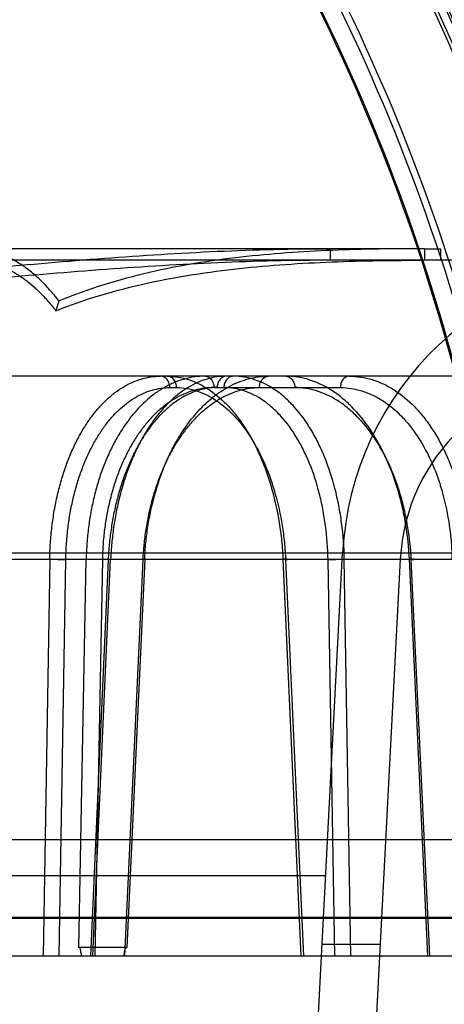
# Model space of a CAD drawing. Header units: millimetres. Extents: x 0 to 297, y 0 to 210.
# Tile 441 of 455: x 242.951 to 243.039, y 160.5693 to 160.7731. Entities that reach past the tile are written whole.
import ezdxf

# ---------------------------------------------------------------- set-up
doc = ezdxf.new("R2010")
doc.units = ezdxf.units.MM
doc.header["$LTSCALE"] = 16.335
doc.layers.get('0').update_dxf_attribs({"linetype": 'CONTINUOUS'})
for name, color, linetype in [('AXES_REF', 7, 'CONTINUOUS'), ('INTFCLR_1', 7, 'CONTINUOUS'), ('INTFCLR_144815', 7, 'CONTINUOUS'), ('INTFCLR_72935', 7, 'CONTINUOUS')]:
    doc.layers.add(name, color=color, linetype=linetype)

msp = doc.modelspace()

# ---------------------------------------------------------------- linework, layer by layer
at = {"color": 7, "linetype": 'Continuous'}
for radius in [7.756662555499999, 7.756, 7.706331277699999]:
    msp.add_circle((241.4302422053, 154.539298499), radius, dxfattribs=at)
msp.add_arc((241.4302422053, 154.539298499), 7.68, 278.2771290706, 261.7228709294, dxfattribs=at)
at = {"layer": 'AXES_REF', "color": 9, "linetype": 'Continuous'}
msp.add_arc((241.4302422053, 154.539298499), 7.075609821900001, 94.4118118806, 85.5881881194, dxfattribs=at)
at = {"layer": 'INTFCLR_1', "color": 6, "linetype": 'Continuous'}
for radius, start, end in [(0.4839066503, 16.9630954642, 50.66033312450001), (0.4824960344, 16.9630954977, 50.6004938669), (0.4664960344, 16.9630953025, 44.8084638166), (0.4657961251, 16.9630954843, 44.741095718), (0.4794897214, 10.8985890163, 42.7086480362), (0.4297325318, 13.9313766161, 41.16544924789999), (0.4304324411, 13.9313763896, 41.16544924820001), (0.4123219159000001, 13.9313763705, 41.1654492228), (0.4137325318, 13.9313761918, 41.1654492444)]:
    msp.add_arc((242.6464658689, 160.595298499), radius, start, end, dxfattribs=at)
at = {"layer": 'INTFCLR_1', "color": 9, "linetype": 'Continuous'}
for centre, radius, start, end in [((242.6464658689, 160.5952984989), 0.4834862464, 4.2349584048, 43.61014177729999), ((242.646465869, 160.595298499), 0.4398374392, 13.9313763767, 41.1654492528), ((242.6464658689, 160.595298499), 0.4358380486, 13.931376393, 41.1654492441), ((242.646465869, 160.595298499), 0.4321268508, 13.9313770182, 41.165449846), ((242.6464658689, 160.595298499), 0.4325542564, 13.9313763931, 41.1654492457), ((242.646465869, 160.595298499), 0.4083798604, 13.9313770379, 41.16544983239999), ((242.646465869, 160.595298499), 0.408648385, 13.9313763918, 41.1654492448)]:
    msp.add_arc(centre, radius, start, end, dxfattribs=at)
at = {"layer": 'INTFCLR_144815', "color": 9, "linetype": 'Continuous'}
for p, q in [((243.0348769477, 160.7256984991), (242.6464658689, 160.7256984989)), ((243.0153813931, 160.723298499), (243.0153813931, 160.725698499)), ((243.0348769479, 160.725698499), (243.0348769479, 160.723298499)), ((243.1906109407, 160.723298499), (242.9363577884, 160.7232984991)), ((243.1612690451, 160.699298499), (242.2167038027, 160.6992984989)), ((242.9821091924, 160.6969403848), (242.9835045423, 160.6969403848)), ((242.9912606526, 160.6969403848), (243.0174159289, 160.6969403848)), ((243.2496583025, 160.6626480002), (242.1176217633, 160.6626480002)), ((242.1871971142, 160.6613919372), (243.196561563, 160.6613919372)), ((242.9572230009, 160.6613919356), (242.9558593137, 160.5792985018)), ((242.9591876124, 160.5792985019), (242.9605449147, 160.6613082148)), ((242.9632193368, 160.5810437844), (242.9647723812, 160.6613919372)), ((242.969333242, 160.6613082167), (242.9656597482, 160.579298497)), ((242.9661656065, 160.5792984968), (242.969837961, 160.6613919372)), ((242.9681172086, 160.6613082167), (242.9665370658, 160.5792984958)), ((242.9727542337, 160.5792985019), (242.9765593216, 160.6613082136)), ((242.976887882, 160.6613919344), (242.9731646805, 160.5810437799)), ((243.0055279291, 160.6613919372), (243.0092305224, 160.5792985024)), ((243.0060851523, 160.6613082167), (243.0097793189, 160.579298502)), ((243.0148734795, 160.6613082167), (243.0182479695, 160.6613919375)), ((243.0162514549, 160.5792985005), (243.0148734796, 160.6613082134)), ((243.0196227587, 160.579298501), (243.0182479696, 160.6613919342)), ((243.0355689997, 160.5792984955), (243.03173164, 160.6613919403)), ((243.0359432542, 160.579298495), (243.0321142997, 160.6613082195)), ((243.0143930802, 160.5958568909), (242.2785386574, 160.5958568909)), ((243.3207737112, 160.5872286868), (242.9188799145, 160.5872286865)), ((243.3447718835, 160.5870192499), (242.9285614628, 160.5870192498)), ((242.0183435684, 160.5792984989), (243.3127740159, 160.5792984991))]:
    msp.add_line(p, q, dxfattribs=at)
at = {"layer": 'INTFCLR_144815', "color": 6, "linetype": 'Continuous'}
for p, q in [((243.0348769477, 160.7256984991), (243.0382013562, 160.725698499)), ((243.0382013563, 160.725698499), (243.0382013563, 160.723298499)), ((242.9591225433, 160.7148741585), (242.9584658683, 160.7128653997)), ((242.9572230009, 160.6613919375), (242.9605449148, 160.6613082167)), ((242.9681172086, 160.6613082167), (242.9647723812, 160.6613919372)), ((242.9768878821, 160.6613919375), (242.9760659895, 160.6613749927)), ((242.9904658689, 160.1392984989), (243.0178934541, 160.6626480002)), ((243.0298440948, 160.6613919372), (243.0024657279, 160.1389815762)), ((243.0980965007, 160.6032984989), (242.2532844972, 160.603298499)), ((243.0136527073, 160.5817297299), (243.0256691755, 160.5817297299)), ((242.9731647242, 160.5810437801), (242.9632193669, 160.5810437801))]:
    msp.add_line(p, q, dxfattribs=at)
for centre, radius, start, end in [((243.0818057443, 160.659298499), 0.064, 89.9999999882, 176.9999999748), ((243.0697892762, 160.659298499), 0.04, 90.0000000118, 176.9999999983)]:
    msp.add_arc(centre, radius, start, end, dxfattribs=at)
for points, knots in [([(242.9219589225, 160.7194823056), (242.9297136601, 160.7202466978), (242.9452320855, 160.7217804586), (242.9685452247, 160.7238130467), (242.9919322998, 160.7252957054), (243.0075575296, 160.725698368), (243.0153813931, 160.725698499)], [0, 0, 0, 0, 0.2495910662, 0.4994364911, 0.7495091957, 1, 1, 1, 1]), ([(242.9591225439, 160.7148741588), (242.9585099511, 160.7156751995), (242.9572626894, 160.7171951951), (242.9552676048, 160.719267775), (242.9532068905, 160.7210656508), (242.9510889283, 160.7225831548), (242.9489213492, 160.7238121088), (242.9474233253, 160.7244437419), (242.9466725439, 160.7247062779)], [0, 0, 0, 0, 0.1881234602, 0.3664007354, 0.5360715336, 0.6975879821, 0.8516252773, 1, 1, 1, 1]), ([(243.0348769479, 160.725698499), (243.0285254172, 160.7256907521), (243.0158109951, 160.7255248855), (242.9967509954, 160.7242078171), (242.9776342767, 160.7211702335), (242.9652218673, 160.717389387), (242.9591225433, 160.7148741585)], [0, 0, 0, 0, 0.2476832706, 0.4951751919, 0.7442422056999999, 1, 1, 1, 1]), ([(243.0153813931, 160.723298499), (243.0076201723, 160.7232981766), (242.9921067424, 160.7229094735), (242.9688661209, 160.7214797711), (242.9456591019, 160.7195205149), (242.9301980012, 160.7180430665), (242.9224658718, 160.7173069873)], [0, 0, 0, 0, 0.2498861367, 0.499769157, 0.7498206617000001, 1, 1, 1, 1]), ([(242.946465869, 160.7223421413), (242.9471902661, 160.7220888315), (242.9486352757, 160.7214794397), (242.9507256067, 160.7202938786), (242.9527672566, 160.7188305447), (242.9547530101, 160.7170975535), (242.9566747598, 160.7151007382), (242.9578760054, 160.7136367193), (242.9584658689, 160.7128654)], [0, 0, 0, 0, 0.1485290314, 0.3026555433, 0.4642103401, 0.6338679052, 0.8120636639, 1, 1, 1, 1]), ([(242.9584658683, 160.7128653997), (242.9646330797, 160.7152927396), (242.9771691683, 160.7189401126), (242.9964380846, 160.7218616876), (243.0156556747, 160.723130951), (243.028474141, 160.7232911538), (243.0348769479, 160.723298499)], [0, 0, 0, 0, 0.2551578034, 0.5043551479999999, 0.7521427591, 1, 1, 1, 1]), ([(242.9572229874, 160.6613919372), (242.9572426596, 160.6625223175), (242.9573386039, 160.6647824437), (242.9576535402, 160.6681511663), (242.9581398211, 160.6714719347), (242.9587912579, 160.6746949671), (242.9595983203, 160.6777842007), (242.9605506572, 160.6807189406), (242.9616446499, 160.6834960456), (242.9628755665, 160.6861031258), (242.9642310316, 160.6885139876), (242.9656989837, 160.6907104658), (242.9672688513, 160.6926810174), (242.9689352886, 160.6944192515), (242.9706850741, 160.6959098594), (242.9725011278, 160.6971390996), (242.9743636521, 160.6980978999), (242.9762646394, 160.6987864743), (242.9782022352, 160.6992046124), (242.9795129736, 160.699298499), (242.9801678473, 160.699298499)], [0, 0, 0, 0, 0.0700699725, 0.1401357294, 0.2096107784, 0.2779828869, 0.3438305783, 0.4073959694, 0.4690980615, 0.5287008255, 0.5859448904, 0.6403606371, 0.6922650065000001, 0.7418979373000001, 0.7893762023, 0.8344645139, 0.8775150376, 0.9188803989, 0.9594118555, 1, 1, 1, 1]), ([(242.9893957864, 160.699298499), (242.9886828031, 160.699298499), (242.9872424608, 160.6992006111), (242.9850994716, 160.6987587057), (242.9829829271, 160.6980205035), (242.9809258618, 160.6969965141), (242.9789504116, 160.6957034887), (242.9770670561, 160.6941564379), (242.9752792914, 160.6923619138), (242.9735967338, 160.6903299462), (242.9720370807, 160.6880836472), (242.9706104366, 160.685642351), (242.9693232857, 160.6830223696), (242.9681801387, 160.6802340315), (242.9671918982, 160.6773037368), (242.966366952, 160.6742617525), (242.9657103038, 160.6711409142), (242.9652204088, 160.6679527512), (242.964896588, 160.6646976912), (242.964794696, 160.662501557), (242.9647723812, 160.6613919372)], [0, 0, 0, 0, 0.0431874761, 0.08713207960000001, 0.1321593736, 0.1785828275, 0.2259719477, 0.2748702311, 0.3259539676, 0.3791729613, 0.4344645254, 0.4914176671, 0.5502883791, 0.6111389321, 0.6738277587, 0.7374862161, 0.8019459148, 0.8669041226, 0.9327735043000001, 1, 1, 1, 1]), ([(242.99384522, 160.699298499), (242.9931760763, 160.699298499), (242.9918203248, 160.6991997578), (242.989801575, 160.6987565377), (242.9878018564, 160.6980173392), (242.9858514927, 160.6969928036), (242.983970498, 160.6956997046), (242.9821687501, 160.6941525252), (242.9804503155, 160.6923579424), (242.9788245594, 160.6903260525), (242.9773083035, 160.6880797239), (242.975911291, 160.6856384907), (242.9746403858, 160.6830184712), (242.9735002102, 160.6802299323), (242.9725017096, 160.6772994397), (242.9716530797, 160.6742575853), (242.970959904, 160.6711380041), (242.9704215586, 160.6679518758), (242.9700371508, 160.6646986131), (242.9698867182, 160.6625023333), (242.969837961, 160.6613919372)], [0, 0, 0, 0, 0.0411067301, 0.0831661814, 0.1265690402, 0.1716805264, 0.2181575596, 0.2664977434, 0.3173216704, 0.3705744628, 0.4261667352, 0.4836460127, 0.5432196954, 0.604927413, 0.6686008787, 0.7333013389, 0.7988331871, 0.864827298, 0.9317205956, 1, 1, 1, 1]), ([(242.976887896, 160.6613919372), (242.9769394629, 160.6625235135), (242.9771031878, 160.6647860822), (242.9775316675, 160.6681549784), (242.9781430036, 160.671474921), (242.9789293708, 160.6746972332), (242.979878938, 160.6777869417), (242.9809809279, 160.6807239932), (242.9822314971, 160.6835036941), (242.9836248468, 160.6861126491), (242.9851462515, 160.6885241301), (242.9867820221, 160.6907205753), (242.9885210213, 160.6926906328), (242.9903573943, 160.694427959), (242.9922760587, 160.6959170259), (242.9942576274, 160.6971443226), (242.9962800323, 160.6981008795), (242.9983351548, 160.6987873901), (243.0004219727, 160.6992044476), (243.0018304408, 160.699298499), (243.0025343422, 160.699298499)], [0, 0, 0, 0, 0.0680187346, 0.1361392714, 0.2038252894, 0.2706156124, 0.3351967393, 0.397803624, 0.4588624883, 0.5180930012, 0.5752619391, 0.6299159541, 0.6823660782, 0.7328580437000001, 0.7814916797, 0.8279517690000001, 0.8725425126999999, 0.9155298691, 0.9577325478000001, 1, 1, 1, 1]), ([(242.969333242, 160.6613082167), (242.9691885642, 160.6613210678), (242.9684540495, 160.6614477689), (242.9695267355, 160.6613984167), (242.969837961, 160.6613919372)], [0, 0, 0, 0, 0.3181480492, 1, 1, 1, 1]), ([(242.963851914, 160.579298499), (242.9638053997, 160.5795450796), (242.9636479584, 160.580057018), (242.9635911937, 160.5810437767), (242.9632193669, 160.5810437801)], [0, 0, 0, 0, 0.4029335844, 1, 1, 1, 1]), ([(242.9725820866, 160.579298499), (242.972624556, 160.5795581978), (242.9727676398, 160.5800619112), (242.9728103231, 160.5810437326), (242.9731647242, 160.5810437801)], [0, 0, 0, 0, 0.4261171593, 1, 1, 1, 1])]:
    msp.add_open_spline(points, degree=3, knots=knots, dxfattribs=at)
at = {"layer": 'INTFCLR_144815', "color": 9, "linetype": 'Continuous'}
for points, knots in [([(242.9821091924, 160.6969403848), (242.9821057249, 160.697185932), (242.9820215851, 160.6977735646), (242.9815532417, 160.6987947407), (242.98068597, 160.699298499), (242.9801678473, 160.699298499)], [0, 0, 0, 0, 0.222270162, 0.5310405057, 1, 1, 1, 1]), ([(242.9815631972, 160.699298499), (242.9830607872, 160.699298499), (242.9853575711, 160.6989131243), (242.9878455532, 160.6978849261), (242.9892603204, 160.6971226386), (242.9914476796, 160.6957477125), (242.9938198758, 160.6936499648), (242.9958863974, 160.6911838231), (242.9970434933, 160.6895934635), (242.9987833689, 160.6869649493), (243.0002705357, 160.6840910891), (243.0015285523, 160.6810525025), (243.0023429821, 160.6788765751), (243.0036143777, 160.6748817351), (243.0045171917, 160.6707269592), (243.0050450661, 160.6670708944), (243.0053346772, 160.6645577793), (243.0054717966, 160.6626604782), (243.0055279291, 160.6613919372)], [0, 0, 0, 0, 0.0921205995, 0.1402279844, 0.1652391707, 0.1908878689, 0.29907158, 0.3579245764, 0.3886717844, 0.4199967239, 0.5517927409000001, 0.5866770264, 0.6223092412, 0.6946708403, 0.8444081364, 0.8830678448, 0.9218924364, 1, 1, 1, 1]), ([(242.9835045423, 160.6969403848), (242.9835003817, 160.697235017), (242.9834027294, 160.6978351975), (242.9829852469, 160.6986269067), (242.9823328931, 160.6991713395), (242.9818054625, 160.699298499), (242.9815631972, 160.699298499)], [0, 0, 0, 0, 0.2633875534, 0.5341311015, 0.7834477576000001, 1, 1, 1, 1]), ([(242.9893957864, 160.699298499), (242.9896826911, 160.699298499), (242.9902958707, 160.6991028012), (242.9908769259, 160.6984482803), (242.9911891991, 160.6976910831), (242.9912571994, 160.6971949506), (242.9912606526, 160.6969403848)], [0, 0, 0, 0, 0.2610990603, 0.5502597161, 0.7683097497, 1, 1, 1, 1]), ([(242.9938452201, 160.699298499), (242.9935475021, 160.699298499), (242.9929164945, 160.699107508), (242.9923059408, 160.698453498), (242.9919787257, 160.6976930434), (242.9919074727, 160.6971951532), (242.991903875, 160.6969403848)], [0, 0, 0, 0, 0.266393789, 0.5562745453, 0.7720140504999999, 1, 1, 1, 1]), ([(242.99524057, 160.699298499), (242.9949983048, 160.699298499), (242.9944708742, 160.6991713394), (242.9938185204, 160.6986269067), (242.993401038, 160.6978351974), (242.9933033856, 160.697235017), (242.9932992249, 160.6969403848)], [0, 0, 0, 0, 0.2165522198, 0.465868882, 0.7366124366, 1, 1, 1, 1]), ([(243.01824798, 160.6613919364), (243.0182039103, 160.6638947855), (243.0179323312, 160.6676233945), (243.0172415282, 160.6719050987), (243.0167451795, 160.6742871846), (243.015925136, 160.677689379), (243.0146936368, 160.6814925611), (243.0130873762, 160.6850636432), (243.0120960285, 160.686957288), (243.0106084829, 160.6895344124), (243.0088954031, 160.6919044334), (243.0069425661, 160.6939550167), (243.0056646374, 160.6951548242), (243.0034017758, 160.6969393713), (243.0008582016, 160.698252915), (242.9986040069, 160.6989021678), (242.9971217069, 160.6992059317), (242.995990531, 160.6992984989), (242.99524057, 160.699298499)], [0, 0, 0, 0, 0.1551001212, 0.2309788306, 0.2686075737, 0.3058323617, 0.447819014, 0.5153601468, 0.5482489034, 0.5802044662, 0.6997574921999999, 0.7279961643, 0.7556042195, 0.8082937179, 0.906320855, 0.9300781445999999, 0.9535325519, 1, 1, 1, 1]), ([(243.000669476, 160.6969403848), (243.0006728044, 160.6971857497), (243.0007536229, 160.6977705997), (243.0011927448, 160.6987800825), (243.0020322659, 160.699298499), (243.0025343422, 160.699298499)], [0, 0, 0, 0, 0.2259634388, 0.5376664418, 1, 1, 1, 1]), ([(243.0317316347, 160.6613919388), (243.0316164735, 160.6638997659), (243.0312236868, 160.6676344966), (243.0303708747, 160.6719084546), (243.0297765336, 160.6742888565), (243.0288054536, 160.6777010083), (243.0273812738, 160.6815097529), (243.0255743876, 160.6850683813), (243.0244655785, 160.6869594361), (243.0227989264, 160.689548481), (243.0209011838, 160.6919173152), (243.018770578, 160.6939567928), (243.0173705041, 160.6951583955), (243.0148933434, 160.6969492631), (243.0121491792, 160.6982548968), (243.0097308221, 160.6989022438), (243.0081402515, 160.6992057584), (243.0069300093, 160.699298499), (243.0061276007, 160.699298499)], [0, 0, 0, 0, 0.150927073, 0.2250456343, 0.2618864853, 0.2983944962, 0.4383280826, 0.5053588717, 0.53813187, 0.5700682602, 0.6904940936, 0.7191856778, 0.7473372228, 0.8013450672, 0.9027166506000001, 0.927389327, 0.9517599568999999, 1, 1, 1, 1]), ([(243.0061276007, 160.699298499), (243.0066200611, 160.699298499), (243.0074146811, 160.6988194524), (243.0078914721, 160.6978322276), (243.0079884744, 160.697234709), (243.007992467, 160.6969403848)], [0, 0, 0, 0, 0.4530386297, 0.7292116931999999, 1, 1, 1, 1]), ([(243.0192807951, 160.699298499), (243.0187883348, 160.699298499), (243.0179937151, 160.6988194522), (243.0175169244, 160.6978322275), (243.0174199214, 160.697234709), (243.0174159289, 160.6969403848)], [0, 0, 0, 0, 0.4530385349, 0.7292116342, 1, 1, 1, 1]), ([(243.0192807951, 160.699298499), (243.0208785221, 160.6992984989), (243.0233174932, 160.6989205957), (243.0259767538, 160.6978880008), (243.0274776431, 160.6971241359), (243.0297714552, 160.6957592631), (243.0322614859, 160.6936676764), (243.0344250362, 160.6911878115), (243.0356254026, 160.6895949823), (243.0374155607, 160.686974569), (243.0389368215, 160.6840983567), (243.0402067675, 160.6810532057), (243.0410210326, 160.6788779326), (243.0422754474, 160.6748846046), (243.0431325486, 160.6707266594), (243.0435995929, 160.6670705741), (243.0438420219, 160.6645568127), (243.0439376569, 160.6626597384), (243.0439633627, 160.6613919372)], [0, 0, 0, 0, 0.0967659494, 0.1466539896, 0.1724019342, 0.1986761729, 0.308236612, 0.3671749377, 0.3978274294, 0.4289742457, 0.5593456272, 0.5937296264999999, 0.6288132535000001, 0.6999763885, 0.8470702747, 0.8850494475, 0.9232001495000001, 1, 1, 1, 1]), ([(242.9605449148, 160.6613082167), (242.9605623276, 160.6623607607), (242.9606487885, 160.664457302), (242.960934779, 160.6675746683), (242.9613751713, 160.6706350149), (242.9619657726, 160.6736156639), (242.9627027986, 160.6764945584), (242.9635811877, 160.6792512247), (242.964594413, 160.681866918), (242.9657359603, 160.6843234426), (242.9669972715, 160.6866038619), (242.9683705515, 160.6886915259), (242.9698454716, 160.690572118), (242.9714127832, 160.692231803), (242.9730614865, 160.6936591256), (242.9747808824, 160.6948431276), (242.9765587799, 160.695774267), (242.9783814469, 160.6964452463), (242.9802362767, 160.6968507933), (242.9814874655, 160.6969403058), (242.9821091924, 160.6969403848)], [0, 0, 0, 0, 0.0693988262, 0.1382651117, 0.2062916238, 0.2731385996, 0.3384897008, 0.4021006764, 0.4637639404, 0.5232925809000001, 0.5805438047, 0.6354114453, 0.6878556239, 0.7379044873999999, 0.7856731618, 0.8313543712, 0.8752258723, 0.9176396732, 0.9590124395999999, 1, 1, 1, 1]), ([(242.9912606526, 160.6969403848), (242.9905954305, 160.696940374), (242.9892569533, 160.6968505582), (242.9872705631, 160.6964460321), (242.9853172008, 160.6957745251), (242.9834118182, 160.6948433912), (242.9815687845, 160.6936595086), (242.9798011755, 160.6922320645), (242.9781202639, 160.69057199), (242.9765376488, 160.6886907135), (242.9750635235, 160.6866020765), (242.9737091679, 160.6843205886), (242.9724829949, 160.6818631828), (242.9713940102, 160.6792464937), (242.970449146, 160.6764883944), (242.9696556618, 160.6736080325), (242.9690191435, 160.6706271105), (242.9685435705, 160.6675684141), (242.9682331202, 160.6644540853), (242.9681374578, 160.6623595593), (242.9681172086, 160.6613082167)], [0, 0, 0, 0, 0.0428598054, 0.0861260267, 0.1302454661, 0.1755806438, 0.2224378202, 0.2710811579, 0.3217017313, 0.3744176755, 0.4292702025, 0.4862292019, 0.5451979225, 0.6060681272, 0.668703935, 0.7329159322, 0.7984459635, 0.8649858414, 0.932250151, 1, 1, 1, 1]), ([(242.991903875, 160.6969403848), (242.9912803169, 160.6969402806), (242.9900231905, 160.6968500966), (242.9881563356, 160.6964435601), (242.9863147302, 160.6957717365), (242.98451074, 160.6948398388), (242.9827580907, 160.6936550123), (242.9810693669, 160.6922270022), (242.9794556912, 160.6905669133), (242.9779281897, 160.6886860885), (242.976496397, 160.6865981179), (242.9751710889, 160.6843173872), (242.9739605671, 160.6818606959), (242.9728737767, 160.6792446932), (242.9719177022, 160.6764872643), (242.9710996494, 160.6736075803), (242.9704254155, 160.6706273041), (242.9698993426, 160.6675692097), (242.9695259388, 160.6644554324), (242.9693803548, 160.662360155), (242.969333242, 160.6613082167)], [0, 0, 0, 0, 0.0407567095, 0.0820465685, 0.1244954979, 0.1685146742, 0.2144319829, 0.2624799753, 0.3128139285, 0.3655338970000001, 0.4206588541, 0.4781254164, 0.5377999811, 0.5995366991, 0.6631611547, 0.7284477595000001, 0.7951036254, 0.8627857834, 0.9311747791, 1, 1, 1, 1]), ([(242.9765593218, 160.6613082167), (242.9766081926, 160.6623616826), (242.9767611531, 160.664460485), (242.9771570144, 160.6675784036), (242.9777166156, 160.6706392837), (242.9784348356, 160.673620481), (242.9793069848, 160.6764998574), (242.9803270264, 160.679256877), (242.9814874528, 160.6818728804), (242.9827808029, 160.6843297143), (242.9841974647, 160.6866103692), (242.9857283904, 160.6886978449), (242.9873619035, 160.6905778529), (242.989087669, 160.6922367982), (242.990893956, 160.6936633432), (242.9927689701, 160.6948462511), (242.9946986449, 160.6957761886), (242.9966680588, 160.6964464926), (242.99866256, 160.6968503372), (243.0000039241, 160.6969403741), (243.000669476, 160.6969403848)], [0, 0, 0, 0, 0.06737779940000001, 0.1343722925, 0.2007081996, 0.2660758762, 0.3301850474, 0.3928123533, 0.4537711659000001, 0.5128970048, 0.5700590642, 0.6251471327, 0.6781122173, 0.7289825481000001, 0.7778651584, 0.8249141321, 0.8703389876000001, 0.9144084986, 0.9574782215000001, 1, 1, 1, 1]), ([(242.9835045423, 160.6969403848), (242.9849140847, 160.6969402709), (242.9870758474, 160.6965782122), (242.9894179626, 160.695611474), (242.9907500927, 160.694895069), (242.9928093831, 160.6936027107), (242.9950432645, 160.6916309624), (242.9969900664, 160.689312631), (242.9980802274, 160.687817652), (242.9997195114, 160.6853471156), (243.0011212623, 160.6826456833), (243.0023074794, 160.6797891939), (243.003075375, 160.6777438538), (243.0042743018, 160.6739888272), (243.0051271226, 160.6700833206), (243.0056267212, 160.6666464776), (243.0059010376, 160.6642841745), (243.0060314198, 160.6625006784), (243.0060851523, 160.6613082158)], [0, 0, 0, 0, 0.0921810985, 0.1403217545, 0.1653483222, 0.191011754, 0.2992387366, 0.3581068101, 0.388858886, 0.420186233, 0.5519763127, 0.5868539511, 0.6224772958, 0.6948163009, 0.8444916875, 0.8831320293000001, 0.9219363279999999, 1, 1, 1, 1]), ([(243.0148734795, 160.661308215), (243.0148339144, 160.663660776), (243.0145818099, 160.6671655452), (243.0139360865, 160.6711904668), (243.0134719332, 160.6734296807), (243.012704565, 160.6766276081), (243.0115507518, 160.6802023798), (243.0100452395, 160.6835594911), (243.0091158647, 160.6853395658), (243.0077213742, 160.6877619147), (243.0061147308, 160.6899897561), (243.0042824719, 160.6919174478), (243.0030834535, 160.6930452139), (243.000960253, 160.6947225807), (242.9985728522, 160.6959573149), (242.9964568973, 160.696567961), (242.9950653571, 160.6968536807), (242.9940033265, 160.6969403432), (242.9932992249, 160.6969403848)], [0, 0, 0, 0, 0.1551836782, 0.2310954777, 0.268739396, 0.3059778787, 0.4480037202, 0.515551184, 0.5484405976, 0.5803955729, 0.6999260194, 0.7281550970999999, 0.7557527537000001, 0.8084178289, 0.9063808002, 0.9301221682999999, 0.9535614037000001, 1, 1, 1, 1]), ([(243.0321142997, 160.6613082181), (243.0320041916, 160.6636657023), (243.0316320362, 160.6671764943), (243.030826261, 160.6711937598), (243.0302653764, 160.6734313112), (243.029349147, 160.6766389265), (243.0280065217, 160.6802193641), (243.0263035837, 160.6835641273), (243.0252587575, 160.6853416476), (243.0236884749, 160.6877756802), (243.0219006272, 160.6900022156), (243.0198943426, 160.6919191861), (243.0185759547, 160.693048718), (243.0162433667, 160.694732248), (243.0136600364, 160.6959592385), (243.011383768, 160.6965680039), (243.0098866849, 160.696853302), (243.0087476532, 160.6969403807), (243.007992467, 160.6969403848)], [0, 0, 0, 0, 0.1508439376, 0.224928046, 0.261754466, 0.2982494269, 0.4381455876, 0.5051694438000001, 0.5379420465, 0.5698799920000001, 0.6903292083, 0.7190301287, 0.7471919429, 0.8012227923, 0.9026571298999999, 0.9273461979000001, 0.9517319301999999, 1, 1, 1, 1]), ([(243.0174159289, 160.6969403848), (243.018916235, 160.6969403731), (243.0212065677, 160.6965853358), (243.023703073, 160.6956142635), (243.0251120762, 160.6948963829), (243.027265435, 160.6936133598), (243.0296025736, 160.6916472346), (243.0316324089, 160.6893162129), (243.0327585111, 160.6878189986), (243.0344380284, 160.6853557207), (243.0358643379, 160.6826519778), (243.0370547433, 160.6797897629), (243.0378180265, 160.6777449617), (243.0389937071, 160.6739911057), (243.0397953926, 160.6700826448), (243.0402315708, 160.6666461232), (243.0404575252, 160.6642831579), (243.0405458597, 160.6624999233), (243.040569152, 160.6613082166)], [0, 0, 0, 0, 0.0967190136, 0.1465806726, 0.1723146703, 0.1985760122, 0.3080971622, 0.3670217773, 0.3976693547, 0.4288123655, 0.5591857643, 0.5935747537, 0.6286656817, 0.6998490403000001, 0.8469959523, 0.8849916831, 0.9231605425, 1, 1, 1, 1]), ([(243.0060851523, 160.6613082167), (243.0062282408, 160.6613210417), (243.0069726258, 160.6614557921), (243.0058549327, 160.6613991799), (243.0055279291, 160.6613919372)], [0, 0, 0, 0, 0.3051797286, 1, 1, 1, 1]), ([(243.0321142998, 160.6613082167), (243.0322880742, 160.6613227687), (243.0331017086, 160.6614356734), (243.0320315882, 160.6613988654), (243.0317316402, 160.6613919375)], [0, 0, 0, 0, 0.3675774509, 1, 1, 1, 1])]:
    msp.add_open_spline(points, degree=3, knots=knots, dxfattribs=at)
at = {"layer": 'INTFCLR_72935', "color": 6, "linetype": 'Continuous'}
for radius, start, end in [(0.4839066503, 16.876440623, 50.6603330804), (0.4824960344, 16.8240833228, 50.6004938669), (0.4833111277, 9.9390037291, 43.6299210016), (0.4584960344, 15.8953234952, 43.69894359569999), (0.4577961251, 15.8671093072, 43.5585188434), (0.4359066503, 13.931376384, 41.1654492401), (0.4297325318, 13.9313766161, 41.16544924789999), (0.4304324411, 13.9313763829, 41.16544925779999), (0.4123219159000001, 13.9313763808, 41.1654492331), (0.4137325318, 13.9313761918, 41.1654492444)]:
    msp.add_arc((242.6464658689, 160.595298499), radius, start, end, dxfattribs=at)
at = {"layer": 'INTFCLR_72935', "color": 9, "linetype": 'Continuous'}
for centre, radius, start, end in [((242.646465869, 160.595298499), 0.4321268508, 13.9313770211, 41.16544983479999), ((242.6464658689, 160.595298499), 0.4325542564, 13.9313763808, 41.1654492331), ((242.646465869, 160.595298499), 0.4083798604, 13.9313770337, 41.16544984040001), ((242.6464658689, 160.595298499), 0.408648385, 13.9313763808, 41.1654492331)]:
    msp.add_arc(centre, radius, start, end, dxfattribs=at)

doc.saveas('drawing.dxf')
